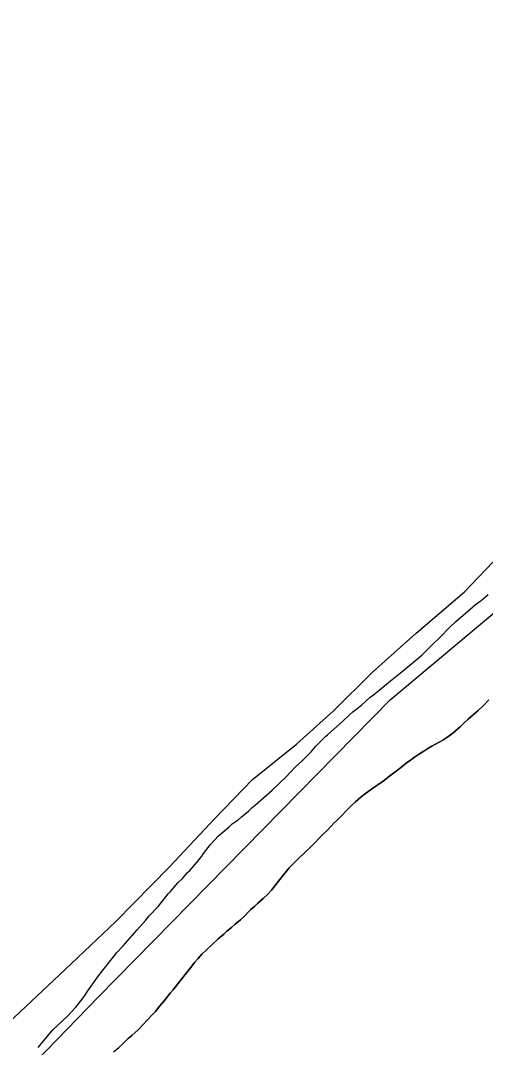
# Model space of a CAD drawing. Extents: x 3161514 to 3199414, y 831166 to 856601.
# Drawn here: x 3194611 to 3194978, y 840474 to 841285 of the extents above; entities that cross this region are included whole.
import ezdxf

# ---------------------------------------------------------------- set-up
doc = ezdxf.new("R2010")
doc.units = 0
doc.layers.add('V-SITE-VEGE', color=7, linetype='Continuous')
doc.layers.add('V-TOPO-SHOR', color=7, linetype='Continuous')

msp = doc.modelspace()

# ---------------------------------------------------------------- linework, layer by layer
at = {"layer": 'V-SITE-VEGE'}
for p, q in [((3194969.65, 840823.79), (3194974.23, 840827.38)), ((3194974.23, 840827.38), (3194979.79, 840831.93)), ((3194954.26, 840810.76), (3194969.65, 840823.79)), ((3194949.03, 840805.55), (3194954.26, 840810.76)), ((3194942.48, 840798.7), (3194949.03, 840805.55)), ((3194935.28, 840791.86), (3194942.48, 840798.7)), ((3194927.42, 840784.04), (3194935.28, 840791.86)), ((3194917.93, 840776.22), (3194927.42, 840784.04)), ((3194902.87, 840763.84), (3194910.73, 840770.03)), ((3194910.73, 840770.03), (3194917.93, 840776.22)), ((3194889.46, 840752.77), (3194902.87, 840763.84)), ((3194886.84, 840750.82), (3194889.46, 840752.77)), ((3194873.1, 840739.41), (3194879.96, 840744.62)), ((3194879.96, 840744.62), (3194886.84, 840750.82)), ((3194980.38, 840748.72), (3194975.85, 840744.05)), ((3194865.24, 840731.92), (3194870.15, 840736.81)), ((3194870.15, 840736.81), (3194873.1, 840739.41)), ((3194967.93, 840736.97), (3194964.04, 840733.43)), ((3194971.81, 840740.02), (3194967.93, 840736.97)), ((3194975.85, 840744.05), (3194971.81, 840740.02)), ((3194853.13, 840721.17), (3194865.24, 840731.92)), ((3194960.33, 840730.04), (3194957.74, 840727.47)), ((3194964.04, 840733.43), (3194960.33, 840730.04)), ((3194843.64, 840712.05), (3194851.49, 840719.87)), ((3194851.49, 840719.87), (3194853.13, 840721.17)), ((3194950.79, 840721.67), (3194947.23, 840718.94)), ((3194953.86, 840724.09), (3194950.79, 840721.67)), ((3194957.74, 840727.47), (3194953.86, 840724.09)), ((3194840.03, 840707.81), (3194843.64, 840712.05)), ((3194935.27, 840712.19), (3194932.36, 840710.26)), ((3194938.34, 840713.8), (3194935.27, 840712.19)), ((3194941.09, 840715.4), (3194938.34, 840713.8)), ((3194944.16, 840717.01), (3194941.09, 840715.4)), ((3194947.23, 840718.94), (3194944.16, 840717.01)), ((3194832.83, 840700.31), (3194840.03, 840707.81)), ((3194926.38, 840706.72), (3194921.69, 840703.5)), ((3194928.97, 840708.33), (3194926.38, 840706.72)), ((3194932.36, 840710.26), (3194928.97, 840708.33)), ((3194823.33, 840691.19), (3194827.91, 840695.75)), ((3194827.91, 840695.75), (3194832.83, 840700.31)), ((3194912, 840696.1), (3194909.57, 840694.33)), ((3194915.07, 840698.84), (3194912, 840696.1)), ((3194918.46, 840701.25), (3194915.07, 840698.84)), ((3194921.69, 840703.5), (3194918.46, 840701.25)), ((3194809.26, 840677.5), (3194820.71, 840688.25)), ((3194820.71, 840688.25), (3194823.33, 840691.19)), ((3194902.3, 840688.86), (3194897.93, 840685.32)), ((3194906.17, 840691.76), (3194902.3, 840688.86)), ((3194909.57, 840694.33), (3194906.17, 840691.76)), ((3194889.69, 840679.69), (3194885.81, 840676.8)), ((3194892.76, 840681.62), (3194889.69, 840679.69)), ((3194895.35, 840683.55), (3194892.76, 840681.62)), ((3194897.93, 840685.32), (3194895.35, 840683.55)), ((3194796.16, 840665.77), (3194809.26, 840677.5)), ((3194879.34, 840671.97), (3194875.14, 840668.27)), ((3194881.93, 840674.06), (3194879.34, 840671.97)), ((3194885.81, 840676.8), (3194881.93, 840674.06)), ((3194790.6, 840660.89), (3194793.55, 840663.82)), ((3194793.55, 840663.82), (3194796.16, 840665.77)), ((3194871.9, 840665.37), (3194868.02, 840661.35)), ((3194875.14, 840668.27), (3194871.9, 840665.37)), ((3194782.42, 840654.04), (3194785.04, 840656.33)), ((3194785.04, 840656.33), (3194790.6, 840660.89)), ((3194863.98, 840657.16), (3194860.9, 840654.1)), ((3194868.02, 840661.35), (3194863.98, 840657.16)), ((3194767.04, 840641.34), (3194775.55, 840648.51)), ((3194775.55, 840648.51), (3194777.84, 840650.79)), ((3194777.84, 840650.79), (3194782.42, 840654.04)), ((3194858.31, 840651.52), (3194852.98, 840645.89)), ((3194860.9, 840654.1), (3194858.31, 840651.52)), ((3194760.82, 840634.5), (3194767.04, 840641.34)), ((3194846.83, 840639.77), (3194842.95, 840635.91)), ((3194849.74, 840642.83), (3194846.83, 840639.77)), ((3194852.98, 840645.89), (3194849.74, 840642.83)), ((3194755.25, 840627.32), (3194760.82, 840634.5)), ((3194839.55, 840632.52), (3194835.99, 840628.98)), ((3194842.95, 840635.91), (3194839.55, 840632.52)), ((3194749.68, 840620.15), (3194753.93, 840625.37)), ((3194753.93, 840625.37), (3194755.25, 840627.32)), ((3194829.68, 840622.87), (3194827.1, 840620.29)), ((3194835.99, 840628.98), (3194829.68, 840622.87)), ((3194744.44, 840613.96), (3194749.68, 840620.15)), ((3194822.73, 840616.1), (3194815.44, 840606.92)), ((3194827.1, 840620.29), (3194822.73, 840616.1)), ((3194735.27, 840604.51), (3194738.54, 840607.76)), ((3194738.54, 840607.76), (3194742.47, 840612.33)), ((3194742.47, 840612.33), (3194744.44, 840613.96)), ((3194815.44, 840606.92), (3194811.56, 840601.76)), ((3194729.05, 840597.33), (3194735.27, 840604.51)), ((3194808.97, 840598.54), (3194806.06, 840595.32)), ((3194811.56, 840601.76), (3194808.97, 840598.54)), ((3194719.55, 840585.92), (3194727.41, 840595.7)), ((3194727.41, 840595.7), (3194729.05, 840597.33)), ((3194802.18, 840591.78), (3194798.13, 840588.24)), ((3194806.06, 840595.32), (3194802.18, 840591.78)), ((3194712.34, 840578.1), (3194719.55, 840585.92)), ((3194792.64, 840583.25), (3194790.21, 840580.83)), ((3194795.71, 840585.82), (3194792.64, 840583.25)), ((3194798.13, 840588.24), (3194795.71, 840585.82)), ((3194702.85, 840567.02), (3194709.72, 840574.84)), ((3194709.72, 840574.84), (3194712.34, 840578.1)), ((3194784.39, 840575.04), (3194780.18, 840571.5)), ((3194787.94, 840578.58), (3194784.39, 840575.04)), ((3194790.21, 840580.83), (3194787.94, 840578.58)), ((3194691.71, 840554.63), (3194702.85, 840567.02)), ((3194773.71, 840566.02), (3194771.12, 840563.77)), ((3194777.27, 840569.08), (3194773.71, 840566.02)), ((3194780.18, 840571.5), (3194777.27, 840569.08)), ((3194766.76, 840559.91), (3194761.75, 840555.4)), ((3194771.12, 840563.77), (3194766.76, 840559.91)), ((3194686.47, 840549.09), (3194691.71, 840554.63)), ((3194757.22, 840551.21), (3194753.98, 840547.99)), ((3194761.75, 840555.4), (3194757.22, 840551.21)), ((3194672.39, 840530.83), (3194680.9, 840541.92)), ((3194680.9, 840541.92), (3194685.16, 840547.13)), ((3194685.16, 840547.13), (3194686.47, 840549.09)), ((3194751.07, 840544.62), (3194748, 840541.23)), ((3194753.98, 840547.99), (3194751.07, 840544.62)), ((3194746.05, 840538.49), (3194741.85, 840533.18)), ((3194748, 840541.23), (3194746.05, 840538.49)), ((3194663.87, 840519.09), (3194672.39, 840530.83)), ((3194736.66, 840526.73), (3194733.1, 840522.22)), ((3194741.85, 840533.18), (3194736.66, 840526.73)), ((3194660.91, 840514.52), (3194663.87, 840519.09)), ((3194728.9, 840517.07), (3194725.98, 840513.53)), ((3194730.84, 840519.48), (3194728.9, 840517.07)), ((3194733.1, 840522.22), (3194730.84, 840519.48)), ((3194655.67, 840507.68), (3194660.91, 840514.52)), ((3194724.04, 840511.11), (3194720.81, 840507.24)), ((3194725.98, 840513.53), (3194724.04, 840511.11)), ((3194647.81, 840498.88), (3194654.04, 840505.72)), ((3194654.04, 840505.72), (3194655.67, 840507.68)), ((3194717.24, 840502.73), (3194714.49, 840499.67)), ((3194720.81, 840507.24), (3194717.24, 840502.73)), ((3194636.36, 840488.12), (3194647.81, 840498.88)), ((3194711.1, 840495.97), (3194707.05, 840491.78)), ((3194714.49, 840499.67), (3194711.1, 840495.97)), ((3194630.79, 840481.6), (3194636.36, 840488.12)), ((3194703.49, 840488.24), (3194698.48, 840483.73)), ((3194707.05, 840491.78), (3194703.49, 840488.24)), ((3194624.56, 840474.1), (3194630.79, 840481.6)), ((3194691.69, 840477.45), (3194688.29, 840474.23)), ((3194695.73, 840481.32), (3194691.69, 840477.45)), ((3194698.48, 840483.73), (3194695.73, 840481.32))]:
    msp.add_line(p, q, dxfattribs=at)
for points in [[(3194686.06, 840573.7), (3194728.37, 840616.86), (3194764.02, 840655.18), (3194793.73, 840685.9), (3194828.65, 840713.86), (3194857.64, 840739.72), (3194888.41, 840770.44), (3194923.16, 840801.41), (3194961.1, 840834.15), (3194989.21, 840863.55), (3195021.22, 840893.38)], [(3194379.05, 840567.23), (3194413.57, 840532.74), (3194450.38, 840495.94), (3194480.29, 840463.49), (3194529.54, 840412.77), (3194563.69, 840447.46), (3194601.57, 840493.82), (3194646.08, 840535.84), (3194686.06, 840573.7)]]:
    msp.add_lwpolyline(points, dxfattribs=at)
at = {"layer": 'V-TOPO-SHOR'}
for points in [[(3193844.59, 839659.87), (3194672.32, 840514.17), (3194902.49, 840748.77), (3195066.27, 840885.98), (3195345.13, 841235.67), (3195659.41, 841576.5), (3196354.35, 842337.84), (3196827.98, 842882.29), (3196947.49, 843023.93), (3197022.74, 843094.76), (3197124.54, 843196.56)], [(3194863.98, 840657.16), (3194868.02, 840661.35), (3194871.9, 840665.37), (3194875.14, 840668.27), (3194879.34, 840671.97), (3194881.93, 840674.06), (3194885.81, 840676.8), (3194889.69, 840679.69), (3194892.76, 840681.62), (3194895.35, 840683.55), (3194897.93, 840685.32), (3194902.3, 840688.86), (3194906.17, 840691.76), (3194909.57, 840694.33), (3194912, 840696.1), (3194915.07, 840698.84), (3194918.46, 840701.25), (3194921.69, 840703.5), (3194926.38, 840706.72), (3194928.97, 840708.33), (3194932.36, 840710.26), (3194935.27, 840712.19), (3194938.34, 840713.8), (3194941.09, 840715.4), (3194944.16, 840717.01), (3194947.23, 840718.94), (3194950.79, 840721.67), (3194953.86, 840724.09), (3194957.74, 840727.47), (3194960.33, 840730.04), (3194964.05, 840733.43), (3194967.93, 840736.97), (3194971.81, 840740.02), (3194975.85, 840744.05), (3194980.38, 840748.72)], [(3194684.09, 840470.69), (3194688.29, 840474.23), (3194691.69, 840477.45), (3194695.73, 840481.32), (3194698.48, 840483.73), (3194703.49, 840488.24), (3194707.05, 840491.78), (3194711.1, 840495.97), (3194714.49, 840499.67), (3194717.24, 840502.73), (3194720.81, 840507.24), (3194724.04, 840511.11), (3194725.98, 840513.53), (3194728.9, 840517.07), (3194730.84, 840519.48), (3194733.1, 840522.22), (3194736.67, 840526.73), (3194741.85, 840533.18), (3194746.05, 840538.49), (3194748, 840541.23), (3194751.07, 840544.61), (3194753.98, 840547.99), (3194757.22, 840551.21), (3194761.75, 840555.4), (3194766.76, 840559.91), (3194771.12, 840563.77), (3194773.71, 840566.02), (3194777.27, 840569.08), (3194780.18, 840571.5), (3194784.39, 840575.04), (3194787.94, 840578.58), (3194790.21, 840580.83), (3194792.64, 840583.25), (3194795.71, 840585.82), (3194798.13, 840588.24), (3194802.18, 840591.78), (3194806.06, 840595.32), (3194808.97, 840598.54), (3194811.56, 840601.76), (3194815.44, 840606.92), (3194822.73, 840616.1), (3194827.1, 840620.29), (3194829.68, 840622.86), (3194835.99, 840628.98), (3194839.55, 840632.52), (3194842.95, 840635.91), (3194846.83, 840639.77), (3194849.74, 840642.83), (3194852.98, 840645.89), (3194858.31, 840651.52), (3194860.9, 840654.1), (3194863.98, 840657.16)]]:
    msp.add_lwpolyline(points, dxfattribs=at)

doc.saveas('drawing.dxf')
